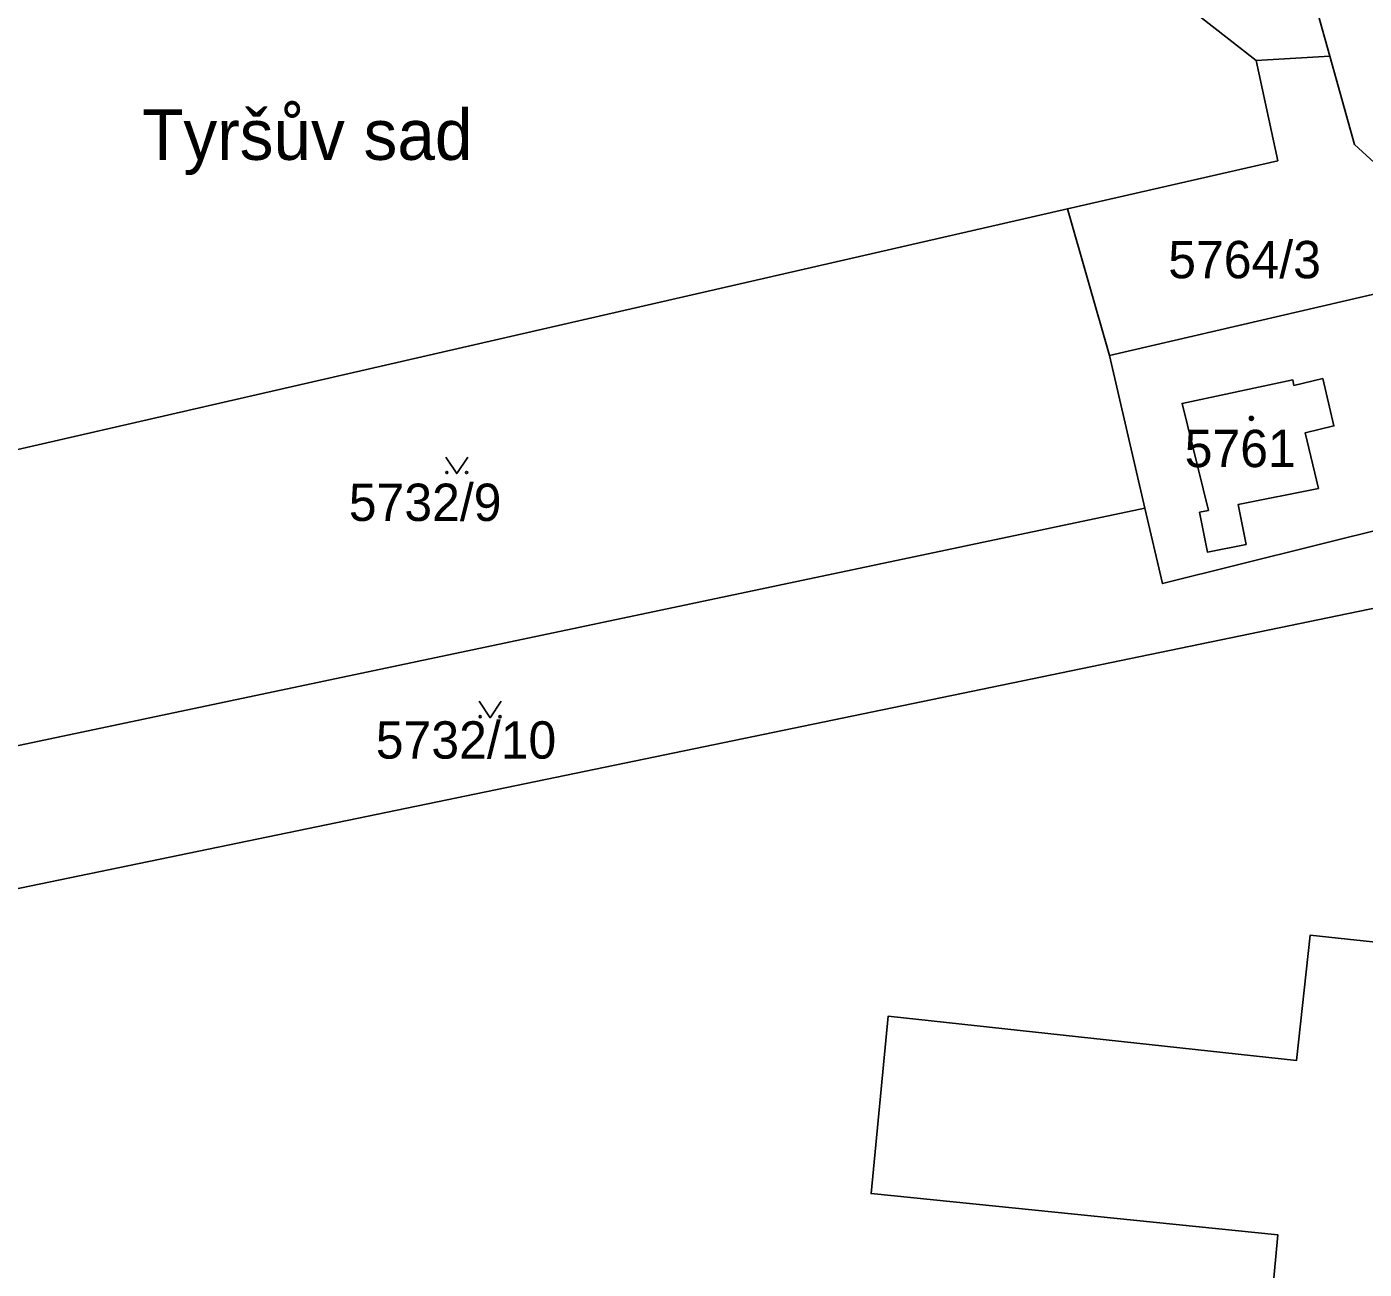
# Model space of a CAD drawing. Extents: x -596233 to -595156, y -1161235 to -1159375.
# Drawn here: x -595392.6 to -595331.7, y -1160472 to -1160415.5 of the extents above; entities that cross this region are included whole.
import ezdxf

# ---------------------------------------------------------------- set-up
doc = ezdxf.new("R2010")
doc.units = 0
for name, color, linetype in [('KN_KULTURY', 7, 'Continuous'), ('KN_PARC_CIS_POZ', 7, 'Continuous'), ('KN_PARC_CIS_STAV', 7, 'Continuous'), ('KN_PARC_PLOCHA', 7, 'Continuous'), ('KN_ULICE', 7, 'Continuous'), ('parcely_l', 7, 'Continuous')]:
    doc.layers.add(name, color=color, linetype=linetype)

msp = doc.modelspace()

# ---------------------------------------------------------------- linework, layer by layer
at = {"layer": 'KN_KULTURY'}
for points in [[(-595373.5618, -1160435.0716), (-595373.0618, -1160435.8216), (-595372.5618, -1160435.0716)], [(-595372.0418, -1160446.1916), (-595371.5418, -1160446.9416), (-595371.0418, -1160446.1916)]]:
    msp.add_lwpolyline(points, dxfattribs=at)
for centre, radius in [((-595336.87, -1160433.31), 0.09), ((-595336.87, -1160433.31), 0.0398), ((-595373.512, -1160435.7714), 0.05), ((-595372.6126, -1160435.7714), 0.05), ((-595371.992, -1160446.8914), 0.05), ((-595371.0926, -1160446.8914), 0.05)]:
    msp.add_circle(centre, radius, dxfattribs=at)
at = {"layer": 'KN_PARC_PLOCHA'}
for points in [[(-595326.06, -1160426.44), (-595332.18, -1160420.84), (-595333.3, -1160416.82), (-595334.66, -1160411.93), (-595336.36, -1160406.67), (-595339.4, -1160394.83), (-595339.69, -1160394.15), (-595334.41, -1160392.48), (-595328.83, -1160390.72)], [(-595399.18, -1160411.4), (-595379.7, -1160406.29), (-595367.64, -1160403.14), (-595365.93, -1160402.69), (-595357.74, -1160400.55), (-595336.66, -1160417.02), (-595335.67, -1160421.58), (-595345.24, -1160423.77), (-595363.99, -1160428.06), (-595408.29, -1160438.21)], [(-595395.86, -1160474.84), (-595397.98, -1160468.59), (-595400.07, -1160462.43), (-595402, -1160456.57), (-595317.54, -1160439.11), (-595313.41, -1160445.17), (-595313.18, -1160445.5), (-595320.75, -1160451.57), (-595321.43, -1160458.2), (-595334.2, -1160456.84), (-595334.81, -1160462.54), (-595353.42, -1160460.53), (-595354.19, -1160468.6), (-595335.67, -1160470.48), (-595336.6, -1160480.65)], [(-595336.6, -1160480.65), (-595335.67, -1160470.48), (-595354.19, -1160468.6), (-595353.42, -1160460.53), (-595334.81, -1160462.54), (-595334.2, -1160456.84), (-595321.43, -1160458.2), (-595320.06, -1160458.35), (-595322.1, -1160476.86)]]:
    msp.add_lwpolyline(points, dxfattribs=at)
for points in [[(-595334.66, -1160411.93), (-595333.3, -1160416.82), (-595336.66, -1160417.02), (-595357.74, -1160400.55), (-595364.86, -1160396.4), (-595364.64, -1160395.41), (-595356.85, -1160399.94), (-595342.98, -1160407.85), (-595337.7, -1160410.53)], [(-595326.06, -1160426.44), (-595343.33, -1160430.45), (-595345.24, -1160423.77), (-595335.67, -1160421.58), (-595336.66, -1160417.02), (-595333.3, -1160416.82), (-595332.18, -1160420.84)], [(-595343.33, -1160430.45), (-595341.72, -1160437.39), (-595404.06, -1160450.53), (-595406.15, -1160444.53), (-595408.29, -1160438.21), (-595363.99, -1160428.06), (-595345.24, -1160423.77)], [(-595319.94, -1160435.6), (-595340.92, -1160440.83), (-595341.72, -1160437.39), (-595343.33, -1160430.45), (-595326.06, -1160426.44)], [(-595333.62, -1160431.5), (-595334.93, -1160431.81), (-595334.99, -1160431.56), (-595340.03, -1160432.63), (-595338.83, -1160437.5), (-595339.23, -1160437.58), (-595338.87, -1160439.4), (-595337.11, -1160439.05), (-595337.47, -1160437.23), (-595333.82, -1160436.5), (-595334.42, -1160433.96), (-595333.11, -1160433.65), (-595333.47, -1160432.14)], [(-595333.62, -1160431.5), (-595333.47, -1160432.14), (-595333.11, -1160433.65), (-595334.42, -1160433.96), (-595333.82, -1160436.5), (-595337.47, -1160437.23), (-595337.11, -1160439.05), (-595338.87, -1160439.4), (-595339.23, -1160437.58), (-595338.83, -1160437.5), (-595340.03, -1160432.63), (-595334.99, -1160431.56), (-595334.93, -1160431.81)], [(-595317.54, -1160439.11), (-595402, -1160456.57), (-595404.06, -1160450.53), (-595341.72, -1160437.39), (-595340.92, -1160440.83), (-595319.94, -1160435.6)]]:
    msp.add_lwpolyline(points, close=True, dxfattribs=at)
at = {"layer": 'parcely_l'}
for points in [[(-595357.74, -1160400.55), (-595336.66, -1160417.02)], [(-595333.3, -1160416.82), (-595334.66, -1160411.93)], [(-595336.66, -1160417.02), (-595335.67, -1160421.58), (-595345.24, -1160423.77)], [(-595333.3, -1160416.82), (-595336.66, -1160417.02)], [(-595326.06, -1160426.44), (-595332.18, -1160420.84), (-595333.3, -1160416.82)], [(-595345.24, -1160423.77), (-595363.99, -1160428.06), (-595408.29, -1160438.21)], [(-595345.24, -1160423.77), (-595343.33, -1160430.45)], [(-595343.33, -1160430.45), (-595326.06, -1160426.44)], [(-595341.72, -1160437.39), (-595343.33, -1160430.45)], [(-595333.62, -1160431.5), (-595333.47, -1160432.14), (-595333.11, -1160433.65), (-595334.42, -1160433.96), (-595333.82, -1160436.5), (-595337.47, -1160437.23), (-595337.11, -1160439.05), (-595338.87, -1160439.4), (-595339.23, -1160437.58), (-595338.83, -1160437.5), (-595340.03, -1160432.63), (-595334.99, -1160431.56), (-595334.93, -1160431.81), (-595333.62, -1160431.5)], [(-595319.94, -1160435.6), (-595340.92, -1160440.83), (-595341.72, -1160437.39)], [(-595341.72, -1160437.39), (-595404.06, -1160450.53)], [(-595402, -1160456.57), (-595317.54, -1160439.11)], [(-595321.43, -1160458.2), (-595334.2, -1160456.84), (-595334.81, -1160462.54), (-595353.42, -1160460.53), (-595354.19, -1160468.6), (-595335.67, -1160470.48), (-595336.6, -1160480.65)]]:
    msp.add_lwpolyline(points, dxfattribs=at)

# ---------------------------------------------------------------- texts
at = {"layer": 'KN_PARC_CIS_POZ'}
for s, p in [('5764/3', (-595340.6566, -1160426.93)), ('5732/9', (-595377.9766, -1160437.98)), ('5732/10', (-595376.7466, -1160448.8))]:
    msp.add_text(s, height=1.7, dxfattribs=at).set_placement(p)
at = {"layer": 'KN_PARC_CIS_STAV'}
msp.add_text('5761', height=1.7, dxfattribs=at).set_placement((-595339.9066, -1160435.53))
at = {"layer": 'KN_ULICE'}
msp.add_text('Tyršův sad', height=2.3, dxfattribs=at).set_placement((-595387.3866, -1160421.54))

doc.saveas('drawing.dxf')
